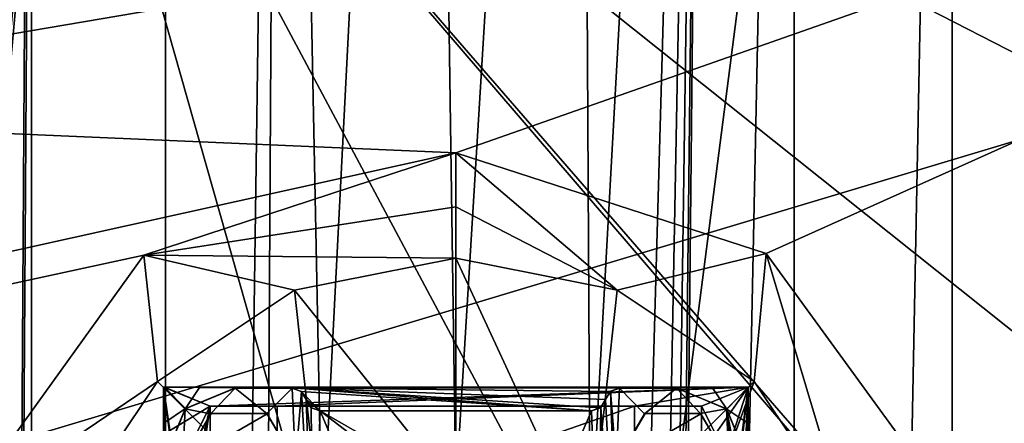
# Model space of a CAD drawing. Header units: millimetres. Extents: x -78 to 78, y -78 to 78.
# Tile 277 of 449: x 15.38 to 25.82, y 20.72 to 25. Entities that reach past the tile are written whole.
import ezdxf

# ---------------------------------------------------------------- set-up
doc = ezdxf.new("R2010")
doc.units = ezdxf.units.MM
doc.header["$LTSCALE"] = 41.718519
for name, color, linetype in [('10', 7, 'CONTINUOUS'), ('1978', 7, 'CONTINUOUS'), ('1979', 7, 'CONTINUOUS'), ('1980', 7, 'CONTINUOUS'), ('1982', 7, 'CONTINUOUS'), ('1983', 7, 'CONTINUOUS'), ('1989', 7, 'CONTINUOUS'), ('1991', 7, 'CONTINUOUS'), ('1992', 7, 'CONTINUOUS'), ('1994', 7, 'CONTINUOUS'), ('1996', 7, 'CONTINUOUS'), ('1997', 7, 'CONTINUOUS'), ('2008', 7, 'CONTINUOUS'), ('2015', 7, 'CONTINUOUS'), ('2016', 7, 'CONTINUOUS'), ('2019', 7, 'CONTINUOUS'), ('2025', 7, 'CONTINUOUS'), ('2030', 7, 'CONTINUOUS'), ('2031', 7, 'CONTINUOUS'), ('2035', 7, 'CONTINUOUS'), ('2036', 7, 'CONTINUOUS'), ('2037', 7, 'CONTINUOUS'), ('2041', 7, 'CONTINUOUS'), ('2043', 7, 'CONTINUOUS'), ('2046', 7, 'CONTINUOUS'), ('2058', 7, 'CONTINUOUS'), ('2061', 7, 'CONTINUOUS'), ('2065', 7, 'CONTINUOUS'), ('2067', 7, 'CONTINUOUS'), ('2077', 7, 'CONTINUOUS'), ('2080', 7, 'CONTINUOUS'), ('304', 7, 'CONTINUOUS'), ('328', 7, 'CONTINUOUS'), ('344', 7, 'CONTINUOUS'), ('6', 7, 'CONTINUOUS'), ('748', 7, 'CONTINUOUS'), ('877', 7, 'CONTINUOUS'), ('901', 7, 'CONTINUOUS'), ('902', 7, 'CONTINUOUS'), ('947', 7, 'CONTINUOUS'), ('971', 7, 'CONTINUOUS')]:
    doc.layers.add(name, color=color, linetype=linetype)

msp = doc.modelspace()

# ---------------------------------------------------------------- linework, layer by layer
at = {"layer": '10', "linetype": 'CONTINUOUS'}
for points in [[(48.5, 30.5, -2), (-72.626, 23.226, -2), (-60, 32.9, -2), (48.5, 30.5, -2)], [(-72.626, 23.226, -2), (48.5, 30.5, -2), (0, 22.25, -2), (-72.626, 23.226, -2)], [(0, 22.25, -2), (48.5, 30.5, -2), (11.127, 19.267, -2), (0, 22.25, -2)], [(11.127, 19.267, -2), (48.5, 30.5, -2), (19.267, 11.127, -2), (11.127, 19.267, -2)], [(48.5, 30.5, -2), (49.5, -30.5, -2), (19.267, 11.127, -2), (48.5, 30.5, -2)]]:
    msp.add_3dface(points, dxfattribs=at)
at = {"layer": '1978', "color": 7, "linetype": 'CONTINUOUS'}
for points in [[(16.9, 21.1, 20.074), (23.1, 21.1, 20.074), (23.1, -21.1, 20.074), (16.9, 21.1, 20.074)], [(16.9, -21.1, 20.074), (16.9, 21.1, 20.074), (23.1, -21.1, 20.074), (16.9, -21.1, 20.074)]]:
    msp.add_3dface(points, dxfattribs=at)
at = {"layer": '1979', "linetype": 'CONTINUOUS'}
for points in [[(23.1, 21.1, 20.074), (16.9, 21.1, 20.074), (23.1, 21.1, 21.67), (23.1, 21.1, 20.074)], [(23.1, 21.1, 21.67), (16.9, 21.1, 20.074), (16.9, 21.1, 21.67), (23.1, 21.1, 21.67)]]:
    msp.add_3dface(points, dxfattribs=at)
at = {"layer": '1980', "color": 7, "linetype": 'CONTINUOUS'}
for points in [[(23.1, -21.1, 20.074), (23.1, 21.1, 20.074), (23.1, -21.1, 21.67), (23.1, -21.1, 20.074)], [(23.1, 21.1, 20.074), (23.1, 21.1, 21.67), (23.1, -21.1, 21.67), (23.1, 21.1, 20.074)]]:
    msp.add_3dface(points, dxfattribs=at)
at = {"layer": '1982', "color": 7, "linetype": 'CONTINUOUS'}
for points in [[(16.9, 21.1, 20.074), (16.9, -21.1, 20.074), (16.9, 21.1, 21.67), (16.9, 21.1, 20.074)], [(16.9, 21.1, 21.67), (16.9, -21.1, 20.074), (16.9, -21.1, 21.67), (16.9, 21.1, 21.67)]]:
    msp.add_3dface(points, dxfattribs=at)
at = {"layer": '1983', "color": 7, "linetype": 'CONTINUOUS'}
for points in [[(23.1, 21.1, 21.67), (16.9, 21.1, 21.67), (17.395, 20.9, 21.67), (23.1, 21.1, 21.67)], [(16.9, 21.1, 21.67), (16.9, -21.1, 21.67), (17.1, 19.575, 21.67), (16.9, 21.1, 21.67)], [(17.395, 20.9, 21.67), (16.9, 21.1, 21.67), (17.1, 19.575, 21.67), (17.395, 20.9, 21.67)], [(18.105, 20.9, 21.67), (23.1, 21.1, 21.67), (17.395, 20.9, 21.67), (18.105, 20.9, 21.67)], [(21.895, 20.9, 21.67), (23.1, 21.1, 21.67), (18.105, 20.9, 21.67), (21.895, 20.9, 21.67)], [(22.605, 20.9, 21.67), (23.1, 21.1, 21.67), (21.895, 20.9, 21.67), (22.605, 20.9, 21.67)], [(23.1, 21.1, 21.67), (22.9, 16.425, 21.67), (22.605, 8.9, 21.67), (23.1, 21.1, 21.67)], [(22.9, 19.575, 21.67), (23.1, 21.1, 21.67), (22.605, 19.575, 21.67), (22.9, 19.575, 21.67)], [(22.605, 19.575, 21.67), (23.1, 21.1, 21.67), (22.605, 20.9, 21.67), (22.605, 19.575, 21.67)], [(22.9, 7.575, 21.67), (23.1, 21.1, 21.67), (22.605, 7.575, 21.67), (22.9, 7.575, 21.67)], [(22.605, 7.575, 21.67), (23.1, 21.1, 21.67), (22.605, 8.9, 21.67), (22.605, 7.575, 21.67)], [(23.1, -21.1, 21.67), (23.1, 21.1, 21.67), (22.9, -19.575, 21.67), (23.1, -21.1, 21.67)], [(22.9, 16.425, 21.67), (23.1, 21.1, 21.67), (22.9, 16.675, 21.67), (22.9, 16.425, 21.67)], [(22.9, 16.675, 21.67), (23.1, 21.1, 21.67), (22.9, 19.325, 21.67), (22.9, 16.675, 21.67)], [(22.9, 19.325, 21.67), (23.1, 21.1, 21.67), (22.9, 19.575, 21.67), (22.9, 19.325, 21.67)], [(22.9, 4.425, 21.67), (23.1, 21.1, 21.67), (22.9, 4.675, 21.67), (22.9, 4.425, 21.67)], [(23.1, 21.1, 21.67), (22.9, 4.425, 21.67), (22.9, -4.425, 21.67), (23.1, 21.1, 21.67)], [(22.9, 4.675, 21.67), (23.1, 21.1, 21.67), (22.9, 7.325, 21.67), (22.9, 4.675, 21.67)], [(22.9, 7.325, 21.67), (23.1, 21.1, 21.67), (22.9, 7.575, 21.67), (22.9, 7.325, 21.67)], [(22.9, -7.575, 21.67), (23.1, 21.1, 21.67), (22.9, -7.325, 21.67), (22.9, -7.575, 21.67)], [(23.1, 21.1, 21.67), (22.9, -7.575, 21.67), (22.9, -16.425, 21.67), (23.1, 21.1, 21.67)], [(22.9, -7.325, 21.67), (23.1, 21.1, 21.67), (22.9, -4.675, 21.67), (22.9, -7.325, 21.67)], [(22.9, -4.675, 21.67), (23.1, 21.1, 21.67), (22.9, -4.425, 21.67), (22.9, -4.675, 21.67)], [(22.9, -19.575, 21.67), (23.1, 21.1, 21.67), (22.9, -19.325, 21.67), (22.9, -19.575, 21.67)], [(22.9, -19.325, 21.67), (23.1, 21.1, 21.67), (22.9, -16.675, 21.67), (22.9, -19.325, 21.67)], [(22.9, -16.675, 21.67), (23.1, 21.1, 21.67), (22.9, -16.425, 21.67), (22.9, -16.675, 21.67)], [(17.395, 19.575, 21.67), (17.395, 20.9, 21.67), (17.1, 19.575, 21.67), (17.395, 19.575, 21.67)], [(21.895, 19.575, 21.67), (21.895, 20.9, 21.67), (18.105, 19.575, 21.67), (21.895, 19.575, 21.67)], [(18.105, 19.575, 21.67), (21.895, 20.9, 21.67), (18.105, 20.9, 21.67), (18.105, 19.575, 21.67)]]:
    msp.add_3dface(points, dxfattribs=at)
at = {"layer": '1989', "color": 7, "linetype": 'CONTINUOUS'}
for points in [[(22.335, 21.094, 24.95), (22.874, 20.867, 24.95), (22.718, 21.097, 24.95), (22.335, 21.094, 24.95)], [(22.874, 20.867, 24.95), (23.1, 21.1, 24.95), (22.718, 21.097, 24.95), (22.874, 20.867, 24.95)], [(23.097, 20.718, 24.95), (23.1, 21.1, 24.95), (22.874, 20.867, 24.95), (23.097, 20.718, 24.95)], [(23.094, 20.335, 24.95), (23.097, 20.718, 24.95), (22.874, 20.867, 24.95), (23.094, 20.335, 24.95)]]:
    msp.add_3dface(points, dxfattribs=at)
at = {"layer": '1991', "color": 7, "linetype": 'CONTINUOUS'}
for points in [[(16.91, 21.1, 24.95), (16.91, 20.605, 22), (16.903, 20.718, 24.95), (16.91, 21.1, 24.95)], [(16.91, 21.1, 22), (16.91, 20.605, 22), (16.91, 21.1, 24.95), (16.91, 21.1, 22)]]:
    msp.add_3dface(points, dxfattribs=at)
at = {"layer": '1992', "color": 7, "linetype": 'CONTINUOUS'}
for points in [[(16.91, 21.1, 24.95), (16.903, 20.718, 24.95), (17.133, 20.874, 24.95), (16.91, 21.1, 24.95)], [(16.91, 21.1, 24.95), (17.133, 20.874, 24.95), (17.282, 21.097, 24.95), (16.91, 21.1, 24.95)], [(17.133, 20.874, 24.95), (17.665, 21.094, 24.95), (17.282, 21.097, 24.95), (17.133, 20.874, 24.95)], [(16.903, 20.718, 24.95), (16.91, 20.335, 24.95), (17.133, 20.874, 24.95), (16.903, 20.718, 24.95)]]:
    msp.add_3dface(points, dxfattribs=at)
at = {"layer": '1994', "color": 7, "linetype": 'CONTINUOUS'}
for points in [[(17.66, 21.09, 25.1), (17.13, 20.87, 25.1), (17.4, 20.819, 25.1), (17.66, 21.09, 25.1)], [(17.996, 20.822, 25.1), (17.66, 21.09, 25.1), (17.4, 20.819, 25.1), (17.996, 20.822, 25.1)], [(18.266, 21.09, 25.1), (17.66, 21.09, 25.1), (17.996, 20.822, 25.1), (18.266, 21.09, 25.1)], [(18.3, 20.3, 25.1), (18.266, 21.09, 25.1), (17.996, 20.822, 25.1), (18.3, 20.3, 25.1)], [(18.363, 21.055, 25.1), (18.266, 21.09, 25.1), (18.3, 20.3, 25.1), (18.363, 21.055, 25.1)], [(18.363, 21.055, 25.1), (18.3, 20.3, 25.1), (18.487, 18.877, 25.1), (18.363, 21.055, 25.1)], [(18.413, 20.97, 25.1), (18.363, 21.055, 25.1), (18.487, 18.877, 25.1), (18.413, 20.97, 25.1)], [(21.641, 21.058, 25.1), (21.587, 20.97, 25.1), (21.75, 18, 25.1), (21.641, 21.058, 25.1)], [(21.734, 21.09, 25.1), (21.641, 21.058, 25.1), (21.7, 20.3, 25.1), (21.734, 21.09, 25.1)], [(21.7, 20.3, 25.1), (21.641, 21.058, 25.1), (21.75, 18, 25.1), (21.7, 20.3, 25.1)], [(21.734, 21.09, 25.1), (21.7, 20.3, 25.1), (22.001, 20.82, 25.1), (21.734, 21.09, 25.1)], [(22.34, 21.09, 25.1), (21.734, 21.09, 25.1), (22.001, 20.82, 25.1), (22.34, 21.09, 25.1)], [(22.593, 20.823, 25.1), (22.34, 21.09, 25.1), (22.001, 20.82, 25.1), (22.593, 20.823, 25.1)], [(22.87, 20.87, 25.1), (22.34, 21.09, 25.1), (22.593, 20.823, 25.1), (22.87, 20.87, 25.1)], [(18.467, 20.882, 25.1), (18.413, 20.97, 25.1), (18.487, 18.877, 25.1), (18.467, 20.882, 25.1)], [(18.56, 20.85, 25.1), (18.467, 20.882, 25.1), (18.487, 18.877, 25.1), (18.56, 20.85, 25.1)], [(21.537, 20.885, 25.1), (21.44, 20.85, 25.1), (21.51, 18.882, 25.1), (21.537, 20.885, 25.1)], [(21.75, 18, 25.1), (21.537, 20.885, 25.1), (21.51, 18.882, 25.1), (21.75, 18, 25.1)], [(21.587, 20.97, 25.1), (21.537, 20.885, 25.1), (21.75, 18, 25.1), (21.587, 20.97, 25.1)], [(17.13, 20.87, 25.1), (16.91, 20.34, 25.1), (17.1, 20.3, 25.1), (17.13, 20.87, 25.1)], [(17.13, 20.87, 25.1), (17.1, 20.3, 25.1), (17.4, 20.819, 25.1), (17.13, 20.87, 25.1)], [(19.12, 19.513, 25.1), (18.56, 20.85, 25.1), (18.487, 18.877, 25.1), (19.12, 19.513, 25.1)], [(21.44, 20.85, 25.1), (18.56, 20.85, 25.1), (20.867, 19.52, 25.1), (21.44, 20.85, 25.1)], [(20.867, 19.52, 25.1), (18.56, 20.85, 25.1), (19.993, 19.749, 25.1), (20.867, 19.52, 25.1)], [(19.993, 19.749, 25.1), (18.56, 20.85, 25.1), (19.12, 19.513, 25.1), (19.993, 19.749, 25.1)], [(21.51, 18.882, 25.1), (21.44, 20.85, 25.1), (20.867, 19.52, 25.1), (21.51, 18.882, 25.1)], [(22.9, 20.3, 25.1), (22.87, 20.87, 25.1), (22.593, 20.823, 25.1), (22.9, 20.3, 25.1)], [(23.09, 19.74, 25.1), (23.09, 20.34, 25.1), (22.87, 20.87, 25.1), (23.09, 19.74, 25.1)], [(23.09, 19.74, 25.1), (22.87, 20.87, 25.1), (23.055, 19.643, 25.1), (23.09, 19.74, 25.1)], [(23.055, 19.643, 25.1), (22.87, 20.87, 25.1), (22.97, 19.593, 25.1), (23.055, 19.643, 25.1)], [(22.97, 19.593, 25.1), (22.87, 20.87, 25.1), (22.9, 20.3, 25.1), (22.97, 19.593, 25.1)]]:
    msp.add_3dface(points, dxfattribs=at)
at = {"layer": '1996', "color": 7, "linetype": 'CONTINUOUS'}
for points in [[(21.587, 20.97, 24.95), (21.638, 21.056, 24.95), (18.261, 21.094, 24.95), (21.587, 20.97, 24.95)], [(21.533, 20.882, 24.95), (21.587, 20.97, 24.95), (18.261, 21.094, 24.95), (21.533, 20.882, 24.95)], [(21.638, 21.056, 24.95), (21.739, 21.094, 24.95), (18.261, 21.094, 24.95), (21.638, 21.056, 24.95)], [(21.44, 20.85, 24.95), (21.533, 20.882, 24.95), (18.261, 21.094, 24.95), (21.44, 20.85, 24.95)], [(18.361, 21.056, 24.95), (21.44, 20.85, 24.95), (18.261, 21.094, 24.95), (18.361, 21.056, 24.95)], [(18.56, 20.85, 24.95), (21.44, 20.85, 24.95), (18.361, 21.056, 24.95), (18.56, 20.85, 24.95)], [(18.413, 20.97, 24.95), (18.56, 20.85, 24.95), (18.361, 21.056, 24.95), (18.413, 20.97, 24.95)], [(18.463, 20.885, 24.95), (18.56, 20.85, 24.95), (18.413, 20.97, 24.95), (18.463, 20.885, 24.95)]]:
    msp.add_3dface(points, dxfattribs=at)
at = {"layer": '1997', "color": 7, "linetype": 'CONTINUOUS'}
for points in [[(23.1, 20.605, 22), (23.1, 21.1, 22), (23.097, 20.718, 24.95), (23.1, 20.605, 22)], [(23.097, 20.718, 24.95), (23.1, 21.1, 22), (23.1, 21.1, 24.95), (23.097, 20.718, 24.95)], [(23.097, 20.718, 24.95), (23.094, 20.335, 24.95), (23.1, 20.603, 22.35), (23.097, 20.718, 24.95)], [(23.1, 20.605, 22), (23.097, 20.718, 24.95), (23.1, 20.603, 22.35), (23.1, 20.605, 22)]]:
    msp.add_3dface(points, dxfattribs=at)
at = {"layer": '2008', "color": 7, "linetype": 'CONTINUOUS'}
for points in [[(17.133, 20.874, 24.95), (17.66, 21.09, 25.1), (17.665, 21.094, 24.95), (17.133, 20.874, 24.95)], [(17.13, 20.87, 25.1), (17.66, 21.09, 25.1), (17.133, 20.874, 24.95), (17.13, 20.87, 25.1)], [(16.91, 20.335, 24.95), (17.13, 20.87, 25.1), (17.133, 20.874, 24.95), (16.91, 20.335, 24.95)], [(16.91, 20.34, 25.1), (17.13, 20.87, 25.1), (16.91, 20.335, 24.95), (16.91, 20.34, 25.1)]]:
    msp.add_3dface(points, dxfattribs=at)
at = {"layer": '2015', "color": 7, "linetype": 'CONTINUOUS'}
for points in [[(16.91, 21.1, 22), (23.1, 21.1, 22), (17.395, 20.9, 22), (16.91, 21.1, 22)], [(16.91, 20.605, 22), (16.91, 21.1, 22), (17.395, 20.9, 22), (16.91, 20.605, 22)], [(17.395, 20.9, 22), (23.1, 21.1, 22), (22.605, 20.9, 22), (17.395, 20.9, 22)], [(23.1, 21.1, 22), (22.752, 20.605, 22), (22.605, 20.9, 22), (23.1, 21.1, 22)], [(23.1, 20.605, 22), (22.752, 20.605, 22), (23.1, 21.1, 22), (23.1, 20.605, 22)], [(17.247, 20.605, 22), (16.91, 20.605, 22), (17.395, 20.9, 22), (17.247, 20.605, 22)], [(17.247, 19.895, 22), (17.247, 20.605, 22), (17.395, 20.9, 22), (17.247, 19.895, 22)], [(17.395, 19.575, 22), (17.247, 19.895, 22), (17.395, 20.9, 22), (17.395, 19.575, 22)], [(22.605, 20.9, 22), (22.752, 20.605, 22), (22.605, 19.575, 22), (22.605, 20.9, 22)]]:
    msp.add_3dface(points, dxfattribs=at)
at = {"layer": '2016', "color": 7, "linetype": 'CONTINUOUS'}
for points in [[(23.1, 21.1, 22), (16.91, 21.1, 22), (23.1, 21.1, 24.95), (23.1, 21.1, 22)], [(23.1, 21.1, 24.95), (16.91, 21.1, 22), (22.718, 21.097, 24.95), (23.1, 21.1, 24.95)], [(16.91, 21.1, 22), (16.91, 21.1, 24.95), (17.282, 21.097, 24.95), (16.91, 21.1, 22)], [(17.665, 21.094, 24.95), (16.91, 21.1, 22), (17.282, 21.097, 24.95), (17.665, 21.094, 24.95)], [(16.91, 21.1, 22), (17.665, 21.094, 24.95), (18.261, 21.094, 24.95), (16.91, 21.1, 22)], [(16.91, 21.1, 22), (22.335, 21.094, 24.95), (22.718, 21.097, 24.95), (16.91, 21.1, 22)], [(22.335, 21.094, 24.95), (16.91, 21.1, 22), (21.739, 21.094, 24.95), (22.335, 21.094, 24.95)], [(21.739, 21.094, 24.95), (16.91, 21.1, 22), (18.261, 21.094, 24.95), (21.739, 21.094, 24.95)], [(17.66, 21.09, 25.1), (18.266, 21.09, 25.1), (17.665, 21.094, 24.95), (17.66, 21.09, 25.1)], [(17.665, 21.094, 24.95), (18.266, 21.09, 25.1), (18.261, 21.094, 24.95), (17.665, 21.094, 24.95)], [(21.734, 21.09, 25.1), (22.34, 21.09, 25.1), (21.739, 21.094, 24.95), (21.734, 21.09, 25.1)], [(22.34, 21.09, 25.1), (22.335, 21.094, 24.95), (21.739, 21.094, 24.95), (22.34, 21.09, 25.1)]]:
    msp.add_3dface(points, dxfattribs=at)
at = {"layer": '2019', "color": 7, "linetype": 'CONTINUOUS'}
for points in [[(22.34, 21.09, 25.1), (22.87, 20.87, 25.1), (22.335, 21.094, 24.95), (22.34, 21.09, 25.1)], [(22.87, 20.87, 25.1), (22.874, 20.867, 24.95), (22.335, 21.094, 24.95), (22.87, 20.87, 25.1)], [(22.87, 20.87, 25.1), (23.09, 20.34, 25.1), (22.874, 20.867, 24.95), (22.87, 20.87, 25.1)], [(23.09, 20.34, 25.1), (23.094, 20.335, 24.95), (22.874, 20.867, 24.95), (23.09, 20.34, 25.1)]]:
    msp.add_3dface(points, dxfattribs=at)
at = {"layer": '2025', "color": 7, "linetype": 'CONTINUOUS'}
for points in [[(18.266, 21.09, 25.1), (18.361, 21.056, 24.95), (18.261, 21.094, 24.95), (18.266, 21.09, 25.1)], [(18.266, 21.09, 25.1), (18.363, 21.055, 25.1), (18.361, 21.056, 24.95), (18.266, 21.09, 25.1)], [(18.363, 21.055, 25.1), (18.413, 20.97, 25.1), (18.361, 21.056, 24.95), (18.363, 21.055, 25.1)], [(18.413, 20.97, 25.1), (18.413, 20.97, 24.95), (18.361, 21.056, 24.95), (18.413, 20.97, 25.1)]]:
    msp.add_3dface(points, dxfattribs=at)
at = {"layer": '2030', "color": 7, "linetype": 'CONTINUOUS'}
for points in [[(18.413, 20.97, 25.1), (18.467, 20.882, 25.1), (18.413, 20.97, 24.95), (18.413, 20.97, 25.1)], [(18.467, 20.882, 25.1), (18.463, 20.885, 24.95), (18.413, 20.97, 24.95), (18.467, 20.882, 25.1)], [(18.467, 20.882, 25.1), (18.56, 20.85, 25.1), (18.463, 20.885, 24.95), (18.467, 20.882, 25.1)], [(18.56, 20.85, 25.1), (18.56, 20.85, 24.95), (18.463, 20.885, 24.95), (18.56, 20.85, 25.1)]]:
    msp.add_3dface(points, dxfattribs=at)
at = {"layer": '2031', "color": 7, "linetype": 'CONTINUOUS'}
for points in [[(17.4, 20.819, 25.1), (17.1, 20.3, 25.1), (17.407, 20.823, 25.5), (17.4, 20.819, 25.1)], [(17.407, 20.823, 25.5), (17.1, 20.3, 25.1), (17.1, 20.3, 25.5), (17.407, 20.823, 25.5)], [(17.996, 20.822, 25.1), (17.4, 20.819, 25.1), (17.407, 20.823, 25.5), (17.996, 20.822, 25.1)], [(17.999, 20.82, 25.5), (17.996, 20.822, 25.1), (17.407, 20.823, 25.5), (17.999, 20.82, 25.5)], [(18.3, 20.3, 25.1), (17.996, 20.822, 25.1), (18.3, 20.3, 25.5), (18.3, 20.3, 25.1)], [(18.3, 20.3, 25.5), (17.996, 20.822, 25.1), (17.999, 20.82, 25.5), (18.3, 20.3, 25.5)]]:
    msp.add_3dface(points, dxfattribs=at)
at = {"layer": '2035', "color": 7, "linetype": 'CONTINUOUS'}
for points in [[(18.56, 20.85, 25.1), (21.44, 20.85, 25.1), (18.56, 20.85, 24.95), (18.56, 20.85, 25.1)], [(21.44, 20.85, 25.1), (21.44, 20.85, 24.95), (18.56, 20.85, 24.95), (21.44, 20.85, 25.1)]]:
    msp.add_3dface(points, dxfattribs=at)
at = {"layer": '2036', "color": 7, "linetype": 'CONTINUOUS'}
for points in [[(22.001, 20.82, 25.1), (21.7, 20.3, 25.1), (22.007, 20.823, 25.5), (22.001, 20.82, 25.1)], [(22.007, 20.823, 25.5), (21.7, 20.3, 25.1), (21.7, 20.3, 25.5), (22.007, 20.823, 25.5)], [(22.593, 20.823, 25.1), (22.001, 20.82, 25.1), (22.007, 20.823, 25.5), (22.593, 20.823, 25.1)], [(22.599, 20.82, 25.5), (22.593, 20.823, 25.1), (22.007, 20.823, 25.5), (22.599, 20.82, 25.5)], [(22.9, 20.3, 25.1), (22.593, 20.823, 25.1), (22.9, 20.3, 25.5), (22.9, 20.3, 25.1)], [(22.9, 20.3, 25.5), (22.593, 20.823, 25.1), (22.599, 20.82, 25.5), (22.9, 20.3, 25.5)]]:
    msp.add_3dface(points, dxfattribs=at)
at = {"layer": '2037', "color": 7, "linetype": 'CONTINUOUS'}
for points in [[(17.999, 20.82, 25.5), (17.407, 20.823, 25.5), (17.1, 20.3, 25.5), (17.999, 20.82, 25.5)], [(18.3, 20.3, 25.5), (17.999, 20.82, 25.5), (17.1, 20.3, 25.5), (18.3, 20.3, 25.5)]]:
    msp.add_3dface(points, dxfattribs=at)
at = {"layer": '2041', "color": 7, "linetype": 'CONTINUOUS'}
for points in [[(21.638, 21.056, 24.95), (21.734, 21.09, 25.1), (21.739, 21.094, 24.95), (21.638, 21.056, 24.95)], [(21.587, 20.97, 25.1), (21.641, 21.058, 25.1), (21.587, 20.97, 24.95), (21.587, 20.97, 25.1)], [(21.587, 20.97, 24.95), (21.641, 21.058, 25.1), (21.638, 21.056, 24.95), (21.587, 20.97, 24.95)], [(21.641, 21.058, 25.1), (21.734, 21.09, 25.1), (21.638, 21.056, 24.95), (21.641, 21.058, 25.1)]]:
    msp.add_3dface(points, dxfattribs=at)
at = {"layer": '2043', "color": 7, "linetype": 'CONTINUOUS'}
for points in [[(21.44, 20.85, 25.1), (21.537, 20.885, 25.1), (21.44, 20.85, 24.95), (21.44, 20.85, 25.1)], [(21.44, 20.85, 24.95), (21.537, 20.885, 25.1), (21.533, 20.882, 24.95), (21.44, 20.85, 24.95)], [(21.537, 20.885, 25.1), (21.587, 20.97, 25.1), (21.533, 20.882, 24.95), (21.537, 20.885, 25.1)], [(21.587, 20.97, 25.1), (21.587, 20.97, 24.95), (21.533, 20.882, 24.95), (21.587, 20.97, 25.1)]]:
    msp.add_3dface(points, dxfattribs=at)
at = {"layer": '2046', "color": 7, "linetype": 'CONTINUOUS'}
for points in [[(22.599, 20.82, 25.5), (22.007, 20.823, 25.5), (21.7, 20.3, 25.5), (22.599, 20.82, 25.5)], [(22.9, 20.3, 25.5), (22.599, 20.82, 25.5), (21.7, 20.3, 25.5), (22.9, 20.3, 25.5)]]:
    msp.add_3dface(points, dxfattribs=at)
at = {"layer": '2058', "color": 7, "linetype": 'CONTINUOUS'}
for points in [[(22.605, 19.575, 21.67), (22.605, 20.9, 21.67), (22.605, 19.575, 22), (22.605, 19.575, 21.67)], [(22.605, 20.9, 21.67), (22.605, 20.9, 22), (22.605, 19.575, 22), (22.605, 20.9, 21.67)]]:
    msp.add_3dface(points, dxfattribs=at)
at = {"layer": '2061', "color": 7, "linetype": 'CONTINUOUS'}
for points in [[(18.105, 20.9, 21.67), (17.395, 20.9, 21.67), (18.105, 20.9, 21.9), (18.105, 20.9, 21.67)], [(17.395, 20.9, 21.67), (17.395, 20.9, 22), (18.105, 20.9, 21.9), (17.395, 20.9, 21.67)], [(17.395, 20.9, 22), (22.605, 20.9, 22), (18.105, 20.9, 21.9), (17.395, 20.9, 22)], [(18.105, 20.9, 21.9), (22.605, 20.9, 22), (21.895, 20.9, 21.9), (18.105, 20.9, 21.9)], [(22.605, 20.9, 21.67), (21.895, 20.9, 21.67), (22.605, 20.9, 22), (22.605, 20.9, 21.67)], [(22.605, 20.9, 22), (21.895, 20.9, 21.67), (21.895, 20.9, 21.9), (22.605, 20.9, 22)]]:
    msp.add_3dface(points, dxfattribs=at)
at = {"layer": '2065', "color": 7, "linetype": 'CONTINUOUS'}
for points in [[(17.395, 20.9, 21.67), (17.395, 19.575, 21.67), (17.395, 20.9, 22), (17.395, 20.9, 21.67)], [(17.395, 19.575, 21.67), (17.395, 19.575, 22), (17.395, 20.9, 22), (17.395, 19.575, 21.67)]]:
    msp.add_3dface(points, dxfattribs=at)
at = {"layer": '2067', "color": 7, "linetype": 'CONTINUOUS'}
for points in [[(21.895, 20.9, 21.67), (21.895, 19.575, 21.67), (21.895, 20.9, 21.9), (21.895, 20.9, 21.67)], [(21.895, 20.9, 21.9), (21.895, 19.575, 21.67), (21.895, 19.575, 21.9), (21.895, 20.9, 21.9)]]:
    msp.add_3dface(points, dxfattribs=at)
at = {"layer": '2077', "color": 7, "linetype": 'CONTINUOUS'}
for points in [[(18.105, 19.575, 21.67), (18.105, 20.9, 21.67), (18.105, 19.575, 21.9), (18.105, 19.575, 21.67)], [(18.105, 20.9, 21.67), (18.105, 20.9, 21.9), (18.105, 19.575, 21.9), (18.105, 20.9, 21.67)]]:
    msp.add_3dface(points, dxfattribs=at)
at = {"layer": '2080', "color": 7, "linetype": 'CONTINUOUS'}
for points in [[(18.105, 20.9, 21.9), (21.895, 20.9, 21.9), (18.105, 19.575, 21.9), (18.105, 20.9, 21.9)], [(21.895, 20.9, 21.9), (21.895, 19.575, 21.9), (18.105, 19.575, 21.9), (21.895, 20.9, 21.9)]]:
    msp.add_3dface(points, dxfattribs=at)
at = {"layer": '304', "linetype": 'CONTINUOUS'}
for points in [[(15.5, 30, 15), (15.5, -30, 15), (15.5, 30, 16.5), (15.5, 30, 15)], [(15.5, 30, 16.5), (15.5, -30, 15), (15.5, -30, 16.5), (15.5, 30, 16.5)]]:
    msp.add_3dface(points, dxfattribs=at)
at = {"layer": '328', "linetype": 'CONTINUOUS'}
for points in [[(15.5, -30, 15), (15.5, 30, 15), (32.5, -30, 15), (15.5, -30, 15)], [(15.5, 30, 15), (32.5, 30, 15), (72.319, 15.343, 15), (15.5, 30, 15)], [(32.5, -30, 15), (15.5, 30, 15), (47.5, -30, 15), (32.5, -30, 15)], [(47.5, -30, 15), (15.5, 30, 15), (67, -30, 15), (47.5, -30, 15)], [(67, -30, 15), (15.5, 30, 15), (67.5, -30, 15), (67, -30, 15)], [(67.5, -30, 15), (15.5, 30, 15), (72.319, -15.343, 15), (67.5, -30, 15)], [(72.319, -15.343, 15), (15.5, 30, 15), (73.949, 0, 15), (72.319, -15.343, 15)], [(73.949, 0, 15), (15.5, 30, 15), (72.319, 15.343, 15), (73.949, 0, 15)]]:
    msp.add_3dface(points, dxfattribs=at)
at = {"layer": '344', "linetype": 'CONTINUOUS'}
for points in [[(15.5, 30, 16.5), (15.5, -30, 16.5), (32.5, 30, 16.5), (15.5, 30, 16.5)], [(32.5, 30, 16.5), (15.5, -30, 16.5), (47.5, 30, 16.5), (32.5, 30, 16.5)], [(47.5, 30, 16.5), (15.5, -30, 16.5), (67, 30, 16.5), (47.5, 30, 16.5)], [(67, 30, 16.5), (15.5, -30, 16.5), (67.5, 30, 16.5), (67, 30, 16.5)], [(67.5, 30, 16.5), (15.5, -30, 16.5), (72.319, 15.343, 16.5), (67.5, 30, 16.5)]]:
    msp.add_3dface(points, dxfattribs=at)
at = {"layer": '6', "linetype": 'CONTINUOUS'}
for points in [[(15, 43.7), (15, -43.7), (15.5, 37), (15, 43.7)], [(15, -43.7), (15.5, 33), (15.5, 37), (15, -43.7)], [(15, -43.7), (15.5, -33), (15.5, 33), (15, -43.7)], [(15.5, 33), (15.5, -33), (24, 33), (15.5, 33)], [(24, 33), (15.5, -33), (29, 33), (24, 33)], [(29, 33), (15.5, -33), (32.5, 33), (29, 33)], [(32.5, 33), (15.5, -33), (47.5, 33), (32.5, 33)], [(47.5, 33), (15.5, -33), (48.5, 31), (47.5, 33)], [(48.5, 31), (15.5, -33), (48.5, 30.5), (48.5, 31)], [(48.5, 30.5), (15.5, -33), (49.5, 30.5), (48.5, 30.5)], [(49.5, 30.5), (15.5, -33), (48.5, -30.5), (49.5, 30.5)]]:
    msp.add_3dface(points, dxfattribs=at)
at = {"layer": '748', "color": 7, "linetype": 'CONTINUOUS'}
for points in [[(45.977, 32.717, 28.7), (-49.767, 26.599, 28.7), (20, 23.59, 28.7), (45.977, 32.717, 28.7)], [(23.29, 22.519, 28.7), (45.977, 32.717, 28.7), (20, 23.59, 28.7), (23.29, 22.519, 28.7)], [(25.313, 19.738, 28.7), (45.977, 32.717, 28.7), (23.29, 22.519, 28.7), (25.313, 19.738, 28.7)], [(53.754, 17.171, 28.7), (45.977, 32.717, 28.7), (25.313, 19.738, 28.7), (53.754, 17.171, 28.7)], [(-49.767, 26.599, 28.7), (-56.027, 6.729, 28.7), (20, 23.59, 28.7), (-49.767, 26.599, 28.7)], [(20, 23.59, 28.7), (-56.027, 6.729, 28.7), (16.69, 22.504, 28.7), (20, 23.59, 28.7)], [(16.69, 22.504, 28.7), (-56.027, 6.729, 28.7), (14.673, 19.695, 28.7), (16.69, 22.504, 28.7)]]:
    msp.add_3dface(points, dxfattribs=at)
at = {"layer": '877', "color": 7, "linetype": 'CONTINUOUS'}
for points in [[(20, 23.59, 28.7), (16.69, 22.504, 28.7), (20, 23.016, 28.633), (20, 23.59, 28.7)], [(20, 23.016, 28.633), (16.69, 22.504, 28.7), (20, 22.472, 28.436), (20, 23.016, 28.633)], [(16.69, 22.504, 28.7), (14.673, 19.695, 28.7), (16.838, 21.162, 28.436), (16.69, 22.504, 28.7)], [(20, 22.472, 28.436), (16.69, 22.504, 28.7), (18.289, 22.132, 28.436), (20, 22.472, 28.436)], [(18.289, 22.132, 28.436), (16.69, 22.504, 28.7), (16.838, 21.162, 28.436), (18.289, 22.132, 28.436)], [(16.838, 21.162, 28.436), (14.673, 19.695, 28.7), (15.868, 19.711, 28.436), (16.838, 21.162, 28.436)]]:
    msp.add_3dface(points, dxfattribs=at)
at = {"layer": '901', "color": 7, "linetype": 'CONTINUOUS'}
for points in [[(23.29, 22.519, 28.7), (20, 23.59, 28.7), (21.711, 22.132, 28.436), (23.29, 22.519, 28.7)], [(20, 23.59, 28.7), (20, 23.016, 28.633), (21.711, 22.132, 28.436), (20, 23.59, 28.7)], [(20, 23.016, 28.633), (20, 22.472, 28.436), (21.711, 22.132, 28.436), (20, 23.016, 28.633)], [(23.162, 21.162, 28.436), (23.29, 22.519, 28.7), (21.711, 22.132, 28.436), (23.162, 21.162, 28.436)], [(24.132, 19.711, 28.436), (23.29, 22.519, 28.7), (23.162, 21.162, 28.436), (24.132, 19.711, 28.436)], [(25.313, 19.738, 28.7), (23.29, 22.519, 28.7), (24.132, 19.711, 28.436), (25.313, 19.738, 28.7)]]:
    msp.add_3dface(points, dxfattribs=at)
at = {"layer": '902', "color": 7, "linetype": 'CONTINUOUS'}
for points in [[(20, 22.472, 28.436), (18.289, 22.132, 28.436), (20, 20, 27.2), (20, 22.472, 28.436)], [(18.289, 22.132, 28.436), (16.838, 21.162, 28.436), (18.586, 19.414, 27.2), (18.289, 22.132, 28.436)], [(20, 20, 27.2), (18.289, 22.132, 28.436), (18.586, 19.414, 27.2), (20, 20, 27.2)], [(16.838, 21.162, 28.436), (15.868, 19.711, 28.436), (18.586, 19.414, 27.2), (16.838, 21.162, 28.436)]]:
    msp.add_3dface(points, dxfattribs=at)
at = {"layer": '947', "color": 7, "linetype": 'CONTINUOUS'}
for points in [[(21.711, 22.132, 28.436), (20, 22.472, 28.436), (21.414, 19.414, 27.2), (21.711, 22.132, 28.436)], [(21.414, 19.414, 27.2), (20, 22.472, 28.436), (20, 20, 27.2), (21.414, 19.414, 27.2)], [(23.162, 21.162, 28.436), (21.711, 22.132, 28.436), (21.414, 19.414, 27.2), (23.162, 21.162, 28.436)], [(22, 18, 27.2), (23.162, 21.162, 28.436), (21.414, 19.414, 27.2), (22, 18, 27.2)], [(24.132, 19.711, 28.436), (23.162, 21.162, 28.436), (22, 18, 27.2), (24.132, 19.711, 28.436)]]:
    msp.add_3dface(points, dxfattribs=at)
at = {"layer": '971', "color": 7, "linetype": 'CONTINUOUS'}
for points in [[(-16.239, 44.206, 26.2), (16.239, 44.206, 26.2), (-15.399, 18.986, 26.2), (-16.239, 44.206, 26.2)], [(-15.399, 18.986, 26.2), (16.239, 44.206, 26.2), (-14.683, 19.264, 26.2), (-15.399, 18.986, 26.2)], [(-14.683, 19.264, 26.2), (16.239, 44.206, 26.2), (10.35, 19.264, 26.2), (-14.683, 19.264, 26.2)], [(10.35, 19.264, 26.2), (16.239, 44.206, 26.2), (11.056, 18.97, 26.2), (10.35, 19.264, 26.2)], [(11.056, 18.97, 26.2), (16.239, 44.206, 26.2), (11.334, 18.254, 26.2), (11.056, 18.97, 26.2)], [(16.239, 44.206, 26.2), (16.911, 42.714, 26.2), (11.334, -18.254, 26.2), (16.239, 44.206, 26.2)], [(11.334, 18.254, 26.2), (16.239, 44.206, 26.2), (11.334, -18.254, 26.2), (11.334, 18.254, 26.2)], [(22.686, 42.251, 26.2), (23.586, 43.618, 26.2), (21.83, -41.62, 26.2), (22.686, 42.251, 26.2)], [(21.83, -41.62, 26.2), (23.586, 43.618, 26.2), (23.586, -43.618, 26.2), (21.83, -41.62, 26.2)], [(23.586, 43.618, 26.2), (25.263, 42.477, 26.2), (23.586, -43.618, 26.2), (23.586, 43.618, 26.2)], [(8.235, -53.83, 26.2), (16.911, 42.714, 26.2), (16.956, -42.653, 26.2), (8.235, -53.83, 26.2)], [(16.911, 42.714, 26.2), (8.235, -53.83, 26.2), (11.334, -18.254, 26.2), (16.911, 42.714, 26.2)], [(16.911, 42.714, 26.2), (18.136, 41.639, 26.2), (16.956, -42.653, 26.2), (16.911, 42.714, 26.2)], [(23.586, -43.618, 26.2), (25.263, 42.477, 26.2), (25.263, -42.477, 26.2), (23.586, -43.618, 26.2)], [(25.263, 42.477, 26.2), (27.25, 42.075, 26.2), (25.263, -42.477, 26.2), (25.263, 42.477, 26.2)], [(21.305, 41.385, 26.2), (22.686, 42.251, 26.2), (21.425, 19.403, 26.2), (21.305, 41.385, 26.2)], [(21.425, 19.403, 26.2), (22.686, 42.251, 26.2), (22, 17.992, 26.2), (21.425, 19.403, 26.2)], [(22.686, 42.251, 26.2), (21.83, -41.62, 26.2), (22, -18.008, 26.2), (22.686, 42.251, 26.2)], [(22.686, 42.251, 26.2), (22, 5.992, 26.2), (22, 17.992, 26.2), (22.686, 42.251, 26.2)], [(22, 5.992, 26.2), (22.686, 42.251, 26.2), (22, -6.008, 26.2), (22, 5.992, 26.2)], [(22, -6.008, 26.2), (22.686, 42.251, 26.2), (22, -18.008, 26.2), (22, -6.008, 26.2)], [(27.25, 42.075, 26.2), (26.029, -36.542, 26.2), (25.263, -42.477, 26.2), (27.25, 42.075, 26.2)], [(16.956, -42.653, 26.2), (18.136, 41.639, 26.2), (18, 18.008, 26.2), (16.956, -42.653, 26.2)], [(18, 18.008, 26.2), (18.136, 41.639, 26.2), (18.584, 19.412, 26.2), (18, 18.008, 26.2)], [(18.136, 41.639, 26.2), (19.693, 41.169, 26.2), (18.584, 19.412, 26.2), (18.136, 41.639, 26.2)], [(19.693, 41.169, 26.2), (21.305, 41.385, 26.2), (20, 20, 26.2), (19.693, 41.169, 26.2)], [(20, 20, 26.2), (21.305, 41.385, 26.2), (21.425, 19.403, 26.2), (20, 20, 26.2)], [(19.693, 41.169, 26.2), (20, 20, 26.2), (18.584, 19.412, 26.2), (19.693, 41.169, 26.2)]]:
    msp.add_3dface(points, dxfattribs=at)

doc.saveas('drawing.dxf')
